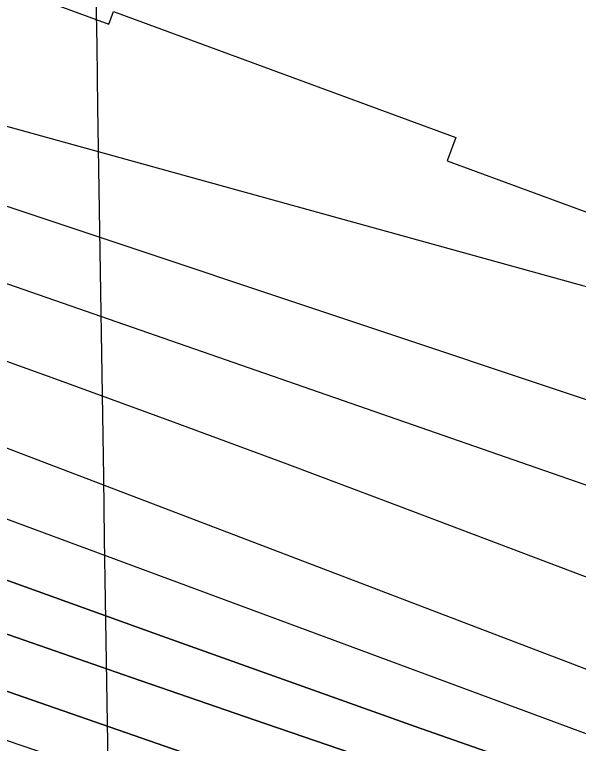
# Model space of a CAD drawing. Extents: x 3823584 to 3861785, y 301729 to 327625.
# Drawn here: x 3848855.9 to 3849072.5, y 318621.8 to 318902 of the extents above; entities that cross this region are included whole.
import ezdxf

# ---------------------------------------------------------------- set-up
doc = ezdxf.new("R2010")
doc.units = 0
for name, color, linetype in [('V-GRID-MAJR', 7, 'Continuous'), ('V-RIVR-EDGE', 7, 'Continuous'), ('V-ROAD-CNTR', 7, 'Continuous'), ('V-RRAP-RVMT', 7, 'Continuous'), ('V-TOPO-DPTH', 7, 'Continuous'), ('V-TOPO-MAJR', 7, 'Continuous'), ('V-TOPO-MINR', 7, 'Continuous')]:
    doc.layers.add(name, color=color, linetype=linetype)

msp = doc.modelspace()

# ---------------------------------------------------------------- linework, layer by layer
at = {"layer": 'V-GRID-MAJR'}
msp.add_spline([(3849065.21, 307483.09), (3848970.94, 313540.09), (3848876.62, 319600.17), (3848782.3, 325660.25), (3848782.25, 325663.33)], degree=3, dxfattribs=at)
at = {"layer": 'V-RIVR-EDGE'}
msp.add_spline([(3842841.54, 321100.24), (3842868.29, 321083.92), (3842887.69, 321072.7), (3842926.5, 321056.09), (3842950.74, 321041.46), (3842972.07, 321024.42), (3842988.05, 321006.41), (3843009.86, 320988.87), (3843033.13, 320971.33), (3843055.43, 320956.71), (3843078.72, 320946.45), (3843098.13, 320940.09), (3843142.74, 320915.7), (3843156.32, 320906.92), (3843166.98, 320897.67), (3843193.66, 320884.49), (3843216.46, 320873.26), (3843237.3, 320859.62), (3843254.76, 320849.37), (3843280.47, 320837.65), (3843294.05, 320828.88), (3843315.38, 320815.71), (3843374.55, 320782.06), (3843408.02, 320767.41), (3843439.07, 320753.73), (3843485.14, 320729.34), (3843531.71, 320707.37), (3843569.06, 320691.25), (3843614.17, 320670.26), (3843636.48, 320659.03), (3843664.61, 320642.45), (3843700.97, 320618.08), (3843732.49, 320598.58), (3843761.6, 320586.36), (3843794.59, 320574.63), (3843841.18, 320559.46), (3843869.32, 320549.19), (3843896, 320537.47), (3843934.8, 320517.95), (3843983.78, 320488.69), (3844036.64, 320460.88), (3844067.7, 320450.6), (3844099.23, 320437.41), (3844147.26, 320416.41), (3844198.68, 320395.4), (3844231.66, 320378.81), (3844260.77, 320365.62), (3844285.5, 320350.02), (3844318.47, 320330.03), (3844340.78, 320316.86), (3844370.36, 320301.25), (3844413.05, 320281.72), (3844464.95, 320257.79), (3844507.63, 320235.35), (3844559.53, 320209.48), (3844611.93, 320186.53), (3844641.52, 320173.83), (3844659.97, 320172.81), (3844685.7, 320168.38), (3844698.8, 320165.92), (3844709.96, 320162.49), (3844717.73, 320161.01), (3844736.17, 320157.08), (3844761.89, 320148.76), (3844788.58, 320138.5), (3844802.15, 320129.24), (3844822.99, 320110.73), (3844840.44, 320098.06), (3844854.99, 320090.26), (3844877.31, 320083.89), (3844898.18, 320078.01), (3844924.88, 320075.51), (3844948.18, 320067.69), (3844995.24, 320051.06), (3845092.74, 320004.68), (3845127.18, 319991), (3845178.6, 319966.59), (3845233.9, 319942.66), (3845254.29, 319937.27), (3845267.87, 319931.4), (3845279.99, 319924.09), (3845291.12, 319907.55), (3845303.7, 319889.55), (3845313.88, 319880.79), (3845344.43, 319860.31), (3845386.13, 319837.38), (3845433.18, 319812.5), (3845466.17, 319798.82), (3845499.64, 319785.63), (3845540.39, 319768.04), (3845605.4, 319740.69), (3845645.65, 319717.28), (3845675.73, 319707), (3845744.63, 319679.15), (3845798.47, 319656.2), (3845841.17, 319641.04), (3845897.94, 319619.04), (3845920.25, 319608.3), (3845955.66, 319592.19), (3845983.32, 319582.41), (3846002.73, 319576.53), (3846033.78, 319566.74), (3846064.36, 319558.41), (3846131.3, 319529.11), (3846195.83, 319504.18), (3846263.75, 319476.33), (3846288.98, 319466.56), (3846319.07, 319458.23), (3846370.01, 319439.16), (3846428.25, 319422.51), (3846482.1, 319400.03), (3846515.07, 319381.01), (3846564.07, 319360.01), (3846597.56, 319350.21), (3846665.5, 319330.62), (3846718.38, 319312.03), (3846778.55, 319290.52), (3846834.34, 319268.04), (3846872.67, 319254.83), (3846921.21, 319243.06), (3847037.63, 319189.35), (3847098.28, 319169.29), (3847179.32, 319142.38), (3847206.49, 319132.6), (3847242.87, 319117.46), (3847278.29, 319102.8), (3847312.72, 319083.29), (3847329.2, 319070.14), (3847340.84, 319063.79), (3847386.92, 319043.77), (3847433.02, 319027.14), (3847490.78, 319016.8), (3847613.54, 318972.79), (3847679.04, 318948.35), (3847756.19, 318921.93), (3847807.62, 318903.84), (3847852.26, 318889.64), (3847964.37, 318857.31), (3847994.45, 318845.1), (3848035.69, 318830.43), (3848071.11, 318817.71), (3848100.22, 318808.42), (3848132.73, 318796.68), (3848146.3, 318786.45), (3848169.58, 318772.31), (3848183.66, 318769.36), (3848198.22, 318769.32), (3848227.38, 318777.51), (3848252.65, 318783.27), (3848268.19, 318783.23), (3848285.67, 318780.28), (3848300.7, 318773.44), (3848320.58, 318760.76), (3848336.57, 318746.64), (3848351.59, 318729.61), (3848359.33, 318720.85), (3848374.86, 318714.01), (3848388.94, 318713), (3848400.1, 318708.6), (3848422.89, 318694.95), (3848448.13, 318689.55), (3848489.37, 318672.93), (3848523.33, 318658.77), (3848566.5, 318641.66), (3848605.32, 318627.97), (3848647.05, 318615.24), (3848684.42, 318603.49), (3848723.24, 318590.77), (3848769.33, 318574.63), (3848833.37, 318546.79), (3848867.81, 318533.11), (3848904.69, 318518.93), (3848947.38, 318502.31), (3849001.72, 318482.27), (3849103.63, 318452.88), (3849156.53, 318438.18), (3849190.02, 318429.35), (3849235.14, 318411.76), (3849274.43, 318394.67), (3849315.2, 318382.42), (3849365.19, 318370.16), (3849404.02, 318364.24), (3849440.42, 318352.49), (3849487, 318339.26), (3849538.93, 318322.62), (3849582.11, 318306.98), (3849620.93, 318293.77), (3849669.93, 318277.62), (3849700.99, 318268.8), (3849752.44, 318257.99), (3849805.35, 318245.72), (3849854.86, 318234.91), (3849902.42, 318222.17), (3849946.58, 318209.92), (3850026.17, 318188.36), (3850056.74, 318179.05), (3850089.25, 318168.77), (3850137.3, 318155.06), (3850179.52, 318142.33), (3850231.45, 318129.57), (3850317.33, 318099.25), (3850383.82, 318081.12), (3850420.7, 318073.26), (3850467.79, 318064.88), (3850492.56, 318064.82), (3850504.21, 318063.34), (3850532.84, 318055.01), (3850621.66, 318032.94), (3850687.18, 318019.66), (3850711.46, 318016.2), (3850744.95, 318010.78), (3850789.61, 318002.41), (3850833.79, 317995.99), (3850862.43, 317991.55), (3850891.55, 317985.65), (3850937.66, 317972.91), (3850986.17, 317954.33), (3851054.57, 317923.57), (3851080.28, 317912.82), (3851106.97, 317904.5), (3851143.37, 317893.24), (3851177.33, 317879.07), (3851200.63, 317876.1), (3851236.57, 317875.53), (3851266.18, 317872.06), (3851272.5, 317872.53), (3851284.18, 317883.67), (3851289.53, 317886.08), (3851297.79, 317887.52), (3851306.04, 317885.55), (3851313.8, 317881.16), (3851326.39, 317866.56), (3851330.75, 317862.18), (3851336.08, 317859.26), (3851351.62, 317859.7), (3851365.7, 317855.78), (3851396.27, 317846.97), (3851418.11, 317840.11), (3851434.6, 317835.22), (3851457.9, 317830.79), (3851490.91, 317825.85), (3851530.71, 317814.58), (3851551.1, 317810.65), (3851594.78, 317800.83), (3851617.59, 317795.43), (3851653.02, 317786.11), (3851683.59, 317778.27), (3851733.59, 317766.97), (3851760.77, 317761.08), (3851796.67, 317749.34), (3851824.34, 317742.47), (3851840.85, 317741.46), (3851930.16, 317723.27), (3851979.66, 317710.03), (3852014.61, 317701.2), (3852052.94, 317687.03), (3852078.17, 317678.71), (3852111.17, 317670.37), (3852145.63, 317661.06), (3852223.29, 317645.81), (3852251.45, 317642.83), (3852298.54, 317634.46), (3852318.43, 317629.55), (3852350.95, 317622.19), (3852383.47, 317615.31), (3852407.26, 317610.39), (3852442.2, 317600.59), (3852460.64, 317596.18), (3852492.2, 317591.73), (3852557.72, 317577.97), (3852588.79, 317572.06), (3852639.75, 317557.37), (3852677.11, 317546.59), (3852709.15, 317539.23), (3852778.08, 317526.92), (3852828.07, 317515.62), (3852866.41, 317507.27), (3852903.3, 317498.93), (3852971.25, 317485.16), (3853029.5, 317471.42), (3853053.78, 317470.39), (3853067.86, 317472.29), (3853084.86, 317471.77), (3853119.33, 317467.31), (3853178.57, 317463.28), (3853226.64, 317460.73), (3853283.45, 317456.71), (3853309.66, 317454.21), (3853332.96, 317449.79), (3853373.74, 317444.34), (3853420.84, 317440.83), (3853438.81, 317442.72), (3853449.5, 317445.13), (3853457.28, 317446.08), (3853468.93, 317445.56), (3853484.47, 317444.07), (3853505.82, 317439.16), (3853578.12, 317413.24), (3853649.43, 317382.96), (3853665.45, 317380.49), (3853691.67, 317377.51), (3853715.93, 317370.65), (3853745.04, 317356.98), (3853758.63, 317353.55), (3853777.08, 317353.5), (3853792.14, 317354.44), (3853804.76, 317353.92), (3853814.96, 317351.95), (3853825.15, 317349.01), (3853833.87, 317342.19), (3853838.21, 317330.04), (3853842.54, 317313.52), (3853842.52, 317303.32), (3853841.03, 317290.21), (3853837.11, 317275.65), (3853833.19, 317261.09), (3853832.69, 317256.72), (3853833.17, 317253.81), (3853842.87, 317249.9), (3853850.64, 317251.34), (3853861.83, 317258.6), (3853874.48, 317267.79), (3853878.87, 317274.58), (3853885.71, 317293.5), (3853891.57, 317305.14), (3853902.76, 317314.83), (3853910.54, 317318.21), (3853925.6, 317319.63), (3853947.94, 317317.63), (3853964.92, 317312.73), (3853976.07, 317304.93), (3853977.03, 317301.53), (3853977.02, 317295.7), (3853962.85, 317260.77), (3853962.36, 317259.32), (3853973.52, 317254.92), (3853974.49, 317255.89), (3853985.22, 317273.83), (3853996.42, 317286.43), (3854006.15, 317291.26), (3854013.92, 317293.18), (3854024.12, 317293.16), (3854039.17, 317291.18), (3854062.47, 317286.75), (3854090.13, 317278.43), (3854103.23, 317272.57), (3854117.78, 317267.67), (3854137.68, 317261.31), (3854149.32, 317256.91), (3854160.49, 317255.91), (3854172.62, 317252), (3854187.67, 317249.53), (3854208.54, 317244.63), (3854239.6, 317237.75), (3854270.19, 317233.79), (3854295.44, 317235.18), (3854316.8, 317231.25), (3854345.92, 317224.38), (3854376.5, 317215.07), (3854404.64, 317204.32), (3854422.57, 317192.13), (3854456.04, 317175.05), (3854479.32, 317164.31), (3854512.32, 317155), (3854552.61, 317144.22), (3854583.67, 317137.83), (3854607.93, 317128.54), (3854626.37, 317122.18), (3854651.13, 317119.69), (3854669.1, 317119.65), (3854682.2, 317117.68), (3854697.73, 317112.78), (3854731.21, 317101.53), (3854780.71, 317084.41), (3854814.68, 317075.1), (3854853.5, 317062.38), (3854876.8, 317059.4), (3854908.37, 317059.33), (3854930.21, 317053.93), (3854954.47, 317045.13), (3854992.8, 317031.92), (3855018.52, 317025.54), (3855045.21, 317018.19), (3855069.96, 317011.33), (3855098.59, 317003.01), (3855144.68, 316984.93), (3855179.12, 316967.36), (3855201.43, 316955.16), (3855224.73, 316951.22), (3855238.82, 316951.67), (3855266.5, 316951.12), (3855288.82, 316947.17), (3855307.27, 316941.79), (3855334.44, 316933.46), (3855365.98, 316922.22), (3855391.7, 316914.87), (3855424.23, 316910.42), (3855463.07, 316908.86), (3855500.94, 316903.43), (3855550.93, 316890.68), (3855585.38, 316880.88), (3855613.04, 316870.61), (3855645.05, 316855.97), (3855692.11, 316835.94), (3855730.43, 316816.9), (3855763.9, 316802.74), (3855794.47, 316792.46), (3855845.92, 316779.71), (3855892.02, 316765.51), (3855946.35, 316743.04), (3855993.39, 316714.27), (3856071.47, 316670.37), (3856089.42, 316663.04), (3856107.86, 316658.63), (3856121.44, 316650.82), (3856142.29, 316637.17), (3856156.36, 316630.82), (3856184.49, 316616.67), (3856216.02, 316603), (3856256.29, 316587.84), (3856306.76, 316572.18), (3856351.41, 316562.35), (3856435.85, 316539.32), (3856494.09, 316523.15), (3856538.25, 316510.41), (3856585.8, 316493.3), (3856618.31, 316480.11), (3856653.24, 316468.85), (3856673.14, 316464.43), (3856704.21, 316458.04), (3856732.35, 316449.72), (3856785.74, 316434.04), (3856807.58, 316430.1), (3856837.67, 316423.72), (3856870.18, 316410.52), (3856899.78, 316401.22), (3856934.72, 316389.97), (3857040.99, 316356.2), (3857080.28, 316340.07), (3857124.91, 316321.02), (3857148.67, 316305.91), (3857160.29, 316291.8), (3857170.93, 316274.77), (3857176.23, 316255.82), (3857179.07, 316226.68), (3857180.52, 316221.82), (3857182.43, 316211.61), (3857188.74, 316207.71), (3857198.94, 316207.69), (3857203.8, 316211.56), (3857208.66, 316212.03), (3857222.25, 316208.12), (3857260.08, 316189.57), (3857281.9, 316175.92), (3857296.93, 316167.14), (3857323.6, 316151.05), (3857337.2, 316150.04), (3857353.22, 316150), (3857380.44, 316157.22), (3857385.3, 316161.58), (3857386.3, 316171.29), (3857386.82, 316184.4), (3857392.68, 316197.98), (3857402.41, 316203.79), (3857414.55, 316206.67), (3857433.01, 316206.14), (3857452.42, 316199.78), (3857489.3, 316189.49), (3857539.77, 316176.74), (3857578.12, 316169.84), (3857601.42, 316164.44), (3857617.91, 316157.12), (3857635.85, 316144.45), (3857650.85, 316121.58), (3857656.63, 316103.6), (3857659.02, 316087.08)], degree=3, dxfattribs=at)
at = {"layer": 'V-ROAD-CNTR'}
for points in [[(3842875.96, 320239.46), (3842990.91, 320181.87), (3843256.6, 320051.59), (3843560.3, 319930.12), (3843870.08, 319826.52), (3844292.56, 319684.26), (3844615.59, 319572.5), (3844818.1, 319496.53), (3844972.27, 319427.92), (3845189.4, 319317.31), (3845422.22, 319208.82), (3845693.05, 319096.51), (3845952.03, 319004.99), (3846337.47, 318866.97), (3846743.46, 318720.02), (3847073.97, 318594.25), (3847327.14, 318498.37), (3847558.1, 318399.46), (3847753.34, 318326.69), (3848005.14, 318242.89), (3848344.36, 318132.28), (3848797.61, 317985.92), (3849074.79, 317901.72), (3849263.29, 317856.98), (3849650.18, 317778.14), (3850338.32, 317644.12), (3850967.33, 317524.6), (3851605.13, 317394.41), (3852352.58, 317261.41)], [(3842011.69, 318853.42), (3842223.22, 318773.6), (3842614.73, 318605.84), (3842966.32, 318460.51), (3843264.62, 318380.07), (3843594.77, 318327.97), (3844036.33, 318293.41), (3844308.46, 318284.67), (3844523.88, 318255.35), (3844797.37, 318200.32), (3845107.94, 318133.36), (3845373.55, 318079.13), (3845808.82, 317975.73), (3846119.07, 317877.56), (3846442.53, 317746.23), (3846765.29, 317592.2), (3847278.03, 317350.74), (3847876.12, 317062.7), (3848337.02, 316848.87), (3848737.37, 316671.08), (3849117.85, 316546.14), (3849436.19, 316472.5), (3849732.7, 316409.34), (3850019.3, 316354.71)], [(3842002.67, 318792.72), (3842200.53, 318717.46), (3842591.25, 318550.04), (3842946.8, 318403.06), (3843251.99, 318320.77), (3843587.68, 318267.79), (3844032.99, 318232.94), (3844303.39, 318224.25), (3844513.81, 318195.62), (3844785.02, 318141.04), (3845095.5, 318074.11), (3845360.49, 318020), (3845792.67, 317917.33), (3846098.52, 317820.56), (3846418.08, 317690.81), (3846739.35, 317537.49), (3847252, 317296.07), (3847850.24, 317007.96), (3848311.99, 316793.73), (3848715.59, 316614.51), (3849101.55, 316487.77), (3849423.06, 316413.39), (3849720.72, 316349.98), (3850007.96, 316295.23)]]:
    msp.add_spline(points, degree=3, dxfattribs=at)
at = {"layer": 'V-RRAP-RVMT'}
msp.add_lwpolyline([(3848177.87, 319162.93), (3848303.09, 319116.78), (3848420.96, 319073.39), (3848415.36, 319058.14), (3848524.18, 319018.04), (3848524.34, 319018.48), (3848644.09, 318974.41), (3848649.9, 318990.31), (3848781.48, 318941.87), (3848780.53, 318939.33), (3848892.07, 318898.27), (3848893.89, 318903.2), (3849025.46, 318854.76), (3849022.1, 318845.71), (3849133.59, 318804.7), (3849136.79, 318813.39), (3849258.8, 318768.49), (3849262.7, 318779.15), (3849368.72, 318740.12)], dxfattribs=at)
at = {"layer": 'V-TOPO-DPTH'}
for points in [[(3847110.49, 319295.78), (3847701.86, 319082.22), (3847740.48, 319068.37), (3847779.14, 319054.63), (3847817.85, 319041.06), (3847856.61, 319027.59), (3847880.01, 319019.52), (3847930.5, 319002.13), (3847981, 318984.77), (3848031.52, 318967.46), (3848082.06, 318950.18), (3848683.27, 318744.99), (3848700.89, 318738.93), (3848718.48, 318732.81), (3848736.04, 318726.59), (3848753.58, 318720.32), (3848912.6, 318662.97), (3849009.76, 318628.33), (3849107.08, 318594.17), (3849204.66, 318560.74), (3849302.4, 318527.78), (3849576.17, 318436.61)], [(3849576.17, 318436.61), (3849302.4, 318527.78), (3849204.66, 318560.74), (3849107.08, 318594.17), (3849009.76, 318628.33), (3848912.6, 318662.97), (3848753.58, 318720.32), (3848736.04, 318726.59), (3848718.48, 318732.81), (3848700.89, 318738.93), (3848683.27, 318744.99), (3848082.06, 318950.18), (3848031.52, 318967.46), (3847981, 318984.77), (3847930.5, 319002.13), (3847880.01, 319019.52), (3847856.61, 319027.59), (3847817.85, 319041.06), (3847779.14, 319054.63), (3847740.48, 319068.37), (3847701.86, 319082.22), (3847110.49, 319295.78)], [(3849525.33, 318409.5), (3848958.67, 318605.15), (3848916.59, 318619.7), (3848874.53, 318634.29), (3848832.48, 318648.92), (3848790.45, 318663.59), (3848736.86, 318682.32), (3848721.61, 318687.6), (3848706.35, 318692.83), (3848691.05, 318697.99), (3848675.74, 318703.09), (3848660.41, 318708.15), (3848645.08, 318713.21), (3848629.76, 318718.27), (3848614.43, 318723.32), (3847794.95, 318993.76), (3847778.53, 318999.23), (3847762.14, 319004.77), (3847745.77, 319010.4), (3847729.43, 319016.1), (3847598.06, 319062.3)], [(3849525.33, 318409.5), (3848958.67, 318605.15), (3848916.59, 318619.7), (3848874.53, 318634.29), (3848832.48, 318648.92), (3848790.45, 318663.59), (3848736.86, 318682.32), (3848721.61, 318687.6), (3848706.35, 318692.83), (3848691.05, 318697.99), (3848675.74, 318703.09), (3848660.41, 318708.15), (3848645.08, 318713.21), (3848629.76, 318718.27), (3848614.43, 318723.32), (3847794.95, 318993.76), (3847778.53, 318999.23), (3847762.14, 319004.77), (3847745.77, 319010.4), (3847729.43, 319016.1), (3847598.06, 319062.3)], [(3848153.69, 318901.04), (3848230.33, 318875.36), (3848696.6, 318718.85), (3848704.6, 318716.14), (3848712.6, 318713.41), (3848720.57, 318710.64), (3848728.54, 318707.83), (3848806.65, 318680.16), (3848853.7, 318663.59), (3848900.79, 318647.13), (3848947.93, 318630.85), (3848995.12, 318614.68), (3849553.51, 318424.52)], [(3849553.51, 318424.52), (3848995.12, 318614.68), (3848947.93, 318630.85), (3848900.79, 318647.13), (3848853.7, 318663.59), (3848806.65, 318680.16), (3848728.54, 318707.83), (3848720.57, 318710.64), (3848712.6, 318713.41), (3848704.6, 318716.14), (3848696.6, 318718.85), (3848230.33, 318875.36), (3848153.69, 318901.04)]]:
    msp.add_lwpolyline(points, dxfattribs=at)
at = {"layer": 'V-TOPO-MAJR'}
for points in [[(3847846.92, 319207.88), (3848713.46, 318903.62), (3848722.03, 318900.62), (3848730.6, 318897.63), (3848739.19, 318894.66), (3848747.77, 318891.7), (3848762.1, 318886.78), (3848764.95, 318885.81), (3848767.81, 318884.88), (3848792.54, 318876.96), (3848806.36, 318872.62), (3848820.21, 318868.39), (3848834.12, 318864.33), (3848848.05, 318860.39), (3849591.38, 318654.65)], [(3847465.16, 319196.17), (3847736.4, 319098.74), (3847762.15, 319089.55), (3847787.93, 319080.43), (3847813.74, 319071.41), (3847839.58, 319062.47), (3848092.1, 318975.6), (3848197.74, 318939.16), (3848303.33, 318902.61), (3848408.87, 318865.9), (3848514.36, 318829.07), (3848668.16, 318775.23), (3848696.7, 318765.16), (3848725.21, 318754.98), (3848753.66, 318744.65), (3848782.07, 318734.22), (3849147.01, 318599.14), (3849224.11, 318571.1), (3849301.42, 318543.65), (3849379.04, 318517.08)]]:
    msp.add_lwpolyline(points, dxfattribs=at)
at = {"layer": 'V-TOPO-MINR'}
for points in [[(3847339.16, 319333.91), (3847745.35, 319182.82), (3847779.76, 319170.12), (3847814.21, 319157.52), (3847848.71, 319145.09), (3847883.26, 319132.76), (3847950.2, 319109.06), (3848018.28, 319085.08), (3848086.42, 319061.26), (3848154.64, 319037.67), (3848222.91, 319014.24), (3848708.27, 318848.58), (3848728.82, 318841.55), (3848749.36, 318834.49), (3848769.89, 318827.4), (3848790.41, 318820.29), (3849086.41, 318717.39), (3849178.44, 318685.57), (3849270.54, 318653.95), (3849362.75, 318622.64)], [(3847110.49, 319295.78), (3847701.86, 319082.22), (3847740.48, 319068.37), (3847779.14, 319054.63), (3847817.85, 319041.06), (3847856.61, 319027.59), (3847880.01, 319019.52), (3847930.5, 319002.13), (3847981, 318984.77), (3848031.52, 318967.46), (3848082.06, 318950.18), (3848683.27, 318744.99), (3848700.89, 318738.93), (3848718.48, 318732.81), (3848736.04, 318726.59), (3848753.58, 318720.32), (3848912.6, 318662.97), (3849009.76, 318628.33), (3849107.08, 318594.17), (3849204.66, 318560.74), (3849302.4, 318527.78), (3849576.17, 318436.61)], [(3847564.6, 319282.26), (3847650.97, 319249.98), (3847783.31, 319200.82), (3847803.59, 319193.34), (3847823.89, 319185.94), (3847844.23, 319178.64), (3847864.6, 319171.4), (3848242.24, 319038.31), (3848327.93, 319008.25), (3848413.67, 318978.33), (3848499.49, 318948.65), (3848585.37, 318919.12), (3848729.13, 318869.9), (3848743.17, 318865.11), (3848757.22, 318860.35), (3848771.27, 318855.61), (3848785.34, 318850.9), (3849374.41, 318654.14)], [(3847602.43, 319174.24), (3847666.99, 319150.99), (3847769.11, 319114.46), (3847782.68, 319109.64), (3847796.25, 319104.86), (3847809.85, 319100.12), (3847823.45, 319095.42), (3848552.53, 318845.14), (3848582.71, 318834.69), (3848612.86, 318824.16), (3848642.97, 318813.48), (3848673.04, 318802.71), (3848703.05, 318791.78), (3848733.03, 318780.75), (3848762.94, 318769.55), (3848792.81, 318758.24), (3849421.02, 318518.47)], [(3847496.75, 319084.22), (3847711.87, 319007.7), (3847734.75, 318999.63), (3847757.66, 318991.63), (3847780.61, 318983.75), (3847803.58, 318975.95), (3848245.02, 318827.34), (3848320.96, 318801.81), (3848396.91, 318776.31), (3848472.88, 318750.87), (3848548.86, 318725.46), (3848628.4, 318698.9), (3848664.61, 318686.77), (3848700.81, 318674.6), (3848736.99, 318662.37), (3848773.16, 318650.1), (3849249.74, 318487.88), (3849307.3, 318468.31), (3849364.86, 318448.75)], [(3847598.06, 319062.3), (3847729.43, 319016.1), (3847745.77, 319010.4), (3847762.14, 319004.77), (3847778.53, 318999.23), (3847794.95, 318993.76), (3848614.43, 318723.32), (3848629.76, 318718.27), (3848645.08, 318713.21), (3848660.41, 318708.15), (3848675.74, 318703.09), (3848691.05, 318697.99), (3848706.35, 318692.83), (3848721.61, 318687.6), (3848736.86, 318682.32), (3848790.45, 318663.59), (3848832.48, 318648.92), (3848874.53, 318634.29), (3848916.59, 318619.7), (3848958.67, 318605.15), (3849525.33, 318409.5)], [(3848113.65, 319022.27), (3848726.14, 318813.69), (3848733.8, 318811.07), (3848741.44, 318808.42), (3848749.08, 318805.74), (3848756.71, 318803.04), (3848829.21, 318777.17), (3848873.04, 318761.39), (3848916.81, 318745.44), (3848960.48, 318729.24), (3849004.1, 318712.87), (3849548.66, 318506.65)], [(3848153.69, 318901.04), (3848230.33, 318875.36), (3848696.6, 318718.85), (3848704.6, 318716.14), (3848712.6, 318713.41), (3848720.57, 318710.64), (3848728.54, 318707.83), (3848806.65, 318680.16), (3848853.7, 318663.59), (3848900.79, 318647.13), (3848947.93, 318630.85), (3848995.12, 318614.68), (3849553.51, 318424.52)]]:
    msp.add_lwpolyline(points, dxfattribs=at)

doc.saveas('drawing.dxf')
